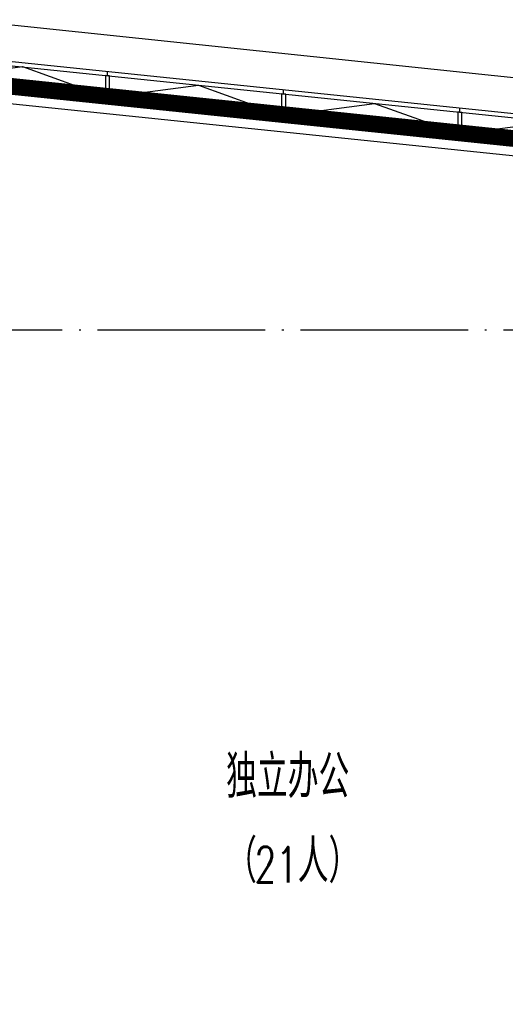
# Model space of a CAD drawing. Extents: x 797781 to 1255204, y 21234 to 1024248.
# Tile 751 of 1056: x 964761 to 970550, y 769781 to 781531. Entities that reach past the tile are written whole.
import ezdxf

# ---------------------------------------------------------------- set-up
doc = ezdxf.new("R2010")
doc.units = 0
doc.header["$LTSCALE"] = 1000
doc.header["$MEASUREMENT"] = 0
doc.linetypes.add('230303生产综合楼-平面图_t8$0$DOTE', pattern=[2.42, 2, -0.2, 0.02, -0.2])
for name, color, linetype in [('230303生产综合楼-平面图_t8$0$3T_WOOD', 21, 'Continuous'), ('230303生产综合楼-平面图_t8$0$CURTWALL', 4, 'Continuous'), ('230303生产综合楼-平面图_t8$0$DOTE', 1, '230303生产综合楼-平面图_t8$0$DOTE'), ('230303生产综合楼-平面图_t8$0$PUB_HATCH', 8, 'Continuous'), ('230303生产综合楼-平面图_t8$0$PUB_TEXT', 7, 'Continuous'), ('230303生产综合楼-平面图_t8$0$看线', 115, 'Continuous')]:
    doc.layers.add(name, color=color, linetype=linetype)
doc.styles.add('230303生产综合楼-平面图_t8$0$_TCH_DIM', font='SIMPLEX', dxfattribs={"bigfont": 'GBCBIG'})

# ---------------------------------------------------------------- blocks, each defined once
blk = doc.blocks.new('AQ9-10')
at = {"color": 2, "linetype": '230303生产综合楼-平面图_t8$0$DOTE', "ltscale": 2, "const_width": 200}
blk.add_lwpolyline([(1020716, 683000), (1081601, 683005), (1102574, 680825)], dxfattribs=at)
blk = doc.blocks.new('230303生产综合楼-平面图_t8$0$6WLGJ')
at = {"layer": '230303生产综合楼-平面图_t8$0$3T_WOOD'}
for points in [[(1082841, 389819), (1082841, 389869)], [(1084941, 389601), (1084941, 389651)], [(1087041, 389383), (1087041, 389434)]]:
    blk.add_lwpolyline(points, dxfattribs=at)
for points in [[(1082816, 389570), (1082866, 389565), (1082866, 389816), (1082816, 389821)], [(1084916, 389352), (1084966, 389347), (1084966, 389599), (1084916, 389604)], [(1087016, 389135), (1087066, 389129), (1087066, 389381), (1087016, 389386)]]:
    blk.add_lwpolyline(points, close=True, dxfattribs=at)

msp = doc.modelspace()

# ---------------------------------------------------------------- linework, layer by layer
at = {"layer": '230303生产综合楼-平面图_t8$0$CURTWALL'}
for points in [[(895858, 781131.3), (963708, 781131.3), (989558, 778451.4), (989558, 757731.3), (895858, 757731.3)], [(895908, 781081.3), (963705.4, 781081.3), (989508, 778406.3), (989508, 757781.3), (895908, 757781.3)], [(896158, 780831.3), (963692.5, 780831.3), (989258, 778180.9), (989258, 758031.3), (896158, 758031.3)]]:
    msp.add_lwpolyline(points, close=True, dxfattribs=at)
for points in [[(963732.8, 780831.3), (964792.3, 780971.2), (965782.8, 780615.7)], [(965833, 780609.3), (966892.6, 780749.3), (967883, 780393.8)], [(967933, 780391.7), (968992.6, 780531.6), (969983, 780176.1)], [(970032.8, 780173.9), (971092.3, 780313.8), (972082.8, 779958.3)]]:
    msp.add_lwpolyline(points, dxfattribs=at)
at = {"layer": '230303生产综合楼-平面图_t8$0$DOTE'}
msp.add_line((895508, 777831.3), (989908, 777831.3), dxfattribs=at)
at = {"layer": '230303生产综合楼-平面图_t8$0$PUB_HATCH', "color": 8}
msp.add_lwpolyline([(896358, 767331.3), (896358, 780631.3), (963682.2, 780631.3), (989058, 778000.6), (989058, 767331.3)], dxfattribs=at)
at = {"layer": '230303生产综合楼-平面图_t8$0$看线'}
msp.add_lwpolyline([(895458, 781531.3), (964094.7, 781531.3), (989958, 778811.6), (989958, 757331.3), (895458, 757331.3)], close=True, dxfattribs=at)

# ---------------------------------------------------------------- block references
for name, p in [('AQ9-10', (-117908.2, 97831.4)), ('230303生产综合楼-平面图_t8$0$6WLGJ', (-117033.3, 391044.5))]:
    msp.add_blockref(name, p)

# ---------------------------------------------------------------- texts
at = {"layer": '230303生产综合楼-平面图_t8$0$PUB_TEXT', "style": '230303生产综合楼-平面图_t8$0$_TCH_DIM'}
for s, height, p in [('独立办公', 510.64, (967220.7, 772244.1)), ('（', 510.6, (967220.7, 771235.4)), ('人）', 510.64, (968075.4, 771235.4))]:
    msp.add_text(s, height=height, dxfattribs=at).set_placement(p)
at = {"layer": '230303生产综合楼-平面图_t8$0$PUB_TEXT', "style": '230303生产综合楼-平面图_t8$0$_TCH_DIM', "width": 0.705882}
msp.add_text('21', height=425, dxfattribs=at).set_placement((967561.2, 771235.4))

doc.saveas('drawing.dxf')
